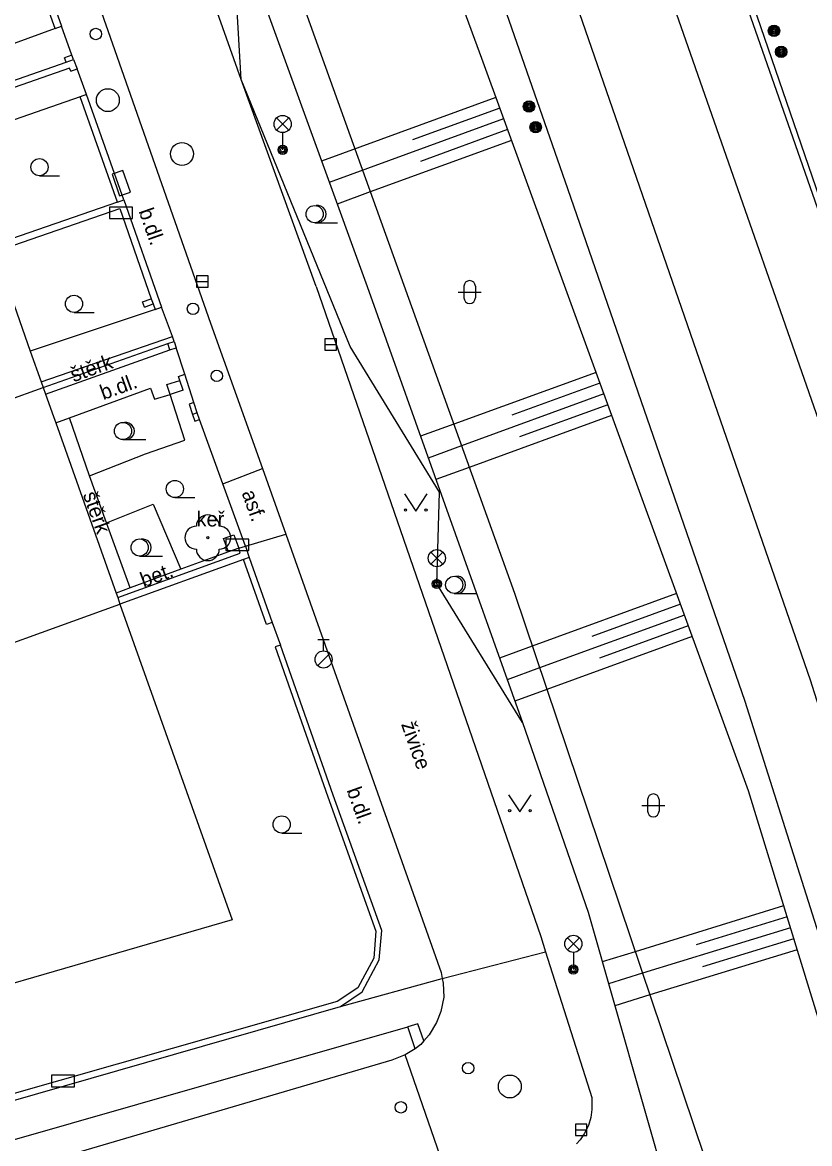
# Model space of a CAD drawing. Extents: x -596229 to -595156, y -1161237 to -1159376.
# Drawn here: x -595990.5 to -595956.1, y -1161017.34 to -1160968.34 of the extents above; entities that cross this region are included whole.
import ezdxf

# ---------------------------------------------------------------- set-up
doc = ezdxf.new("R2010")
doc.units = 0
for name, color, linetype in [('Level 22', 7, 'Continuous'), ('Level 24', 7, 'Continuous'), ('Level 25', 7, 'Continuous'), ('Level 27', 7, 'Continuous'), ('Level 28', 7, 'Continuous'), ('Level 33', 7, 'Continuous'), ('Level 36', 7, 'Continuous'), ('plynovod - povrch.  znaky - PRIS skut. velikost', 7, 'Continuous'), ('silnoproud - povrch.  znaky a  RIS  skut. velikost', 7, 'Continuous'), ('Specificka linie pasportu komunikaci', 7, 'Continuous'), ('TM - budovy zdene_ betonove - VP', 7, 'Continuous'), ('TM - CD - osa koleji', 7, 'Continuous'), ('TM - chodniky - VP', 7, 'Continuous'), ('TM - horni hrana svahu', 7, 'Continuous'), ('TM - hranice souvisleho porostu (skupiny stromu_ kere)', 7, 'Continuous'), ('TM - komunikace - VP', 7, 'Continuous'), ('TM - letecke snimky - pomocna linie', 7, 'Continuous'), ('TM - plot drateny_ kovovy - VP', 7, 'Continuous'), ('TM - podezdivka plotu - VP', 7, 'Continuous'), ('TM - popis povrchu', 7, 'Continuous'), ('TM - popis zelene', 7, 'Continuous'), ('TM - rozhrani mezi zpev. plochami mezi sebou - VP', 7, 'Continuous'), ('TM - rozhrani ploch obecne - VP', 7, 'Continuous'), ('TM - srafovani', 7, 'Continuous'), ('TM - vjezd na pozemek', 7, 'Continuous'), ('TM - zed operna - VP', 7, 'Continuous')]:
    doc.layers.add(name, color=color, linetype=linetype)

msp = doc.modelspace()

# ---------------------------------------------------------------- linework, layer by layer
at = {"layer": 'Level 22'}
msp.add_circle((-595982.4, -1160990.86), 0.05, dxfattribs=at)
for centre, start, end in [((-595982.4, -1160990.36), 0, 180), ((-595982.9, -1160990.86), 90, 270), ((-595981.9, -1160990.86), 270, 90), ((-595982.4, -1160991.36), 180, 0)]:
    msp.add_arc(centre, 0.5, start, end, dxfattribs=at)
at = {"layer": 'Level 24'}
for points in [[(-595985.784, -1160975.756), (-595986.118, -1160974.814), (-595986.589, -1160974.981), (-595986.255, -1160975.923)], [(-595986.698, -1160976.919), (-595985.698, -1160976.919), (-595985.698, -1160976.419), (-595986.698, -1160976.419)], [(-595981.608, -1160991.419), (-595980.608, -1160991.419), (-595980.608, -1160990.919), (-595981.608, -1160990.919)], [(-595989.228, -1161014.849), (-595988.228, -1161014.849), (-595988.228, -1161014.349), (-595989.228, -1161014.349)]]:
    msp.add_lwpolyline(points, close=True, dxfattribs=at)
at = {"layer": 'Level 25'}
for centre, radius in [((-595957.65, -1160968.71), 0.25), ((-595957.65, -1160968.71), 0.2), ((-595957.65, -1160968.71), 0.15), ((-595957.65, -1160968.71), 0.1), ((-595957.65, -1160968.71), 0.05), ((-595957.34, -1160969.63), 0.25), ((-595957.34, -1160969.63), 0.2), ((-595957.34, -1160969.63), 0.15), ((-595957.34, -1160969.63), 0.1), ((-595957.34, -1160969.63), 0.05), ((-595968.36, -1160972.02), 0.25), ((-595968.36, -1160972.02), 0.2), ((-595968.36, -1160972.02), 0.15), ((-595968.36, -1160972.02), 0.1), ((-595968.36, -1160972.02), 0.05), ((-595968.07, -1160972.92), 0.25), ((-595968.07, -1160972.92), 0.2), ((-595968.07, -1160972.92), 0.15), ((-595968.07, -1160972.92), 0.1), ((-595968.07, -1160972.92), 0.05)]:
    msp.add_circle(centre, radius, dxfattribs=at)
at = {"layer": 'Level 27'}
for p, q in [((-595982.89, -1160979.67), (-595982.39, -1160979.67)), ((-595977.28, -1160982.42), (-595976.78, -1160982.42)), ((-595966.33, -1161016.73), (-595965.83, -1161016.73))]:
    msp.add_line(p, q, dxfattribs=at)
for points in [[(-595982.89, -1160979.92), (-595982.39, -1160979.92), (-595982.39, -1160979.42), (-595982.89, -1160979.42)], [(-595977.28, -1160982.67), (-595976.78, -1160982.67), (-595976.78, -1160982.17), (-595977.28, -1160982.17)], [(-595966.33, -1161016.98), (-595965.83, -1161016.98), (-595965.83, -1161016.48), (-595966.33, -1161016.48)]]:
    msp.add_lwpolyline(points, close=True, dxfattribs=at)
for centre in [(-595986.77, -1160971.74), (-595983.53, -1160974.09), (-595969.2, -1161014.84)]:
    msp.add_circle(centre, 0.5, dxfattribs=at)
at = {"layer": 'Level 28'}
for p, q in [((-595977.59, -1160995.305), (-595977.09, -1160995.305)), ((-595977.34, -1160995.805), (-595977.34, -1160995.305)), ((-595977.598, -1160996.452), (-595977.068, -1160995.922))]:
    msp.add_line(p, q, dxfattribs=at)
for centre, radius in [((-595987.3, -1160968.85), 0.25), ((-595983.05, -1160980.86), 0.25), ((-595982.01, -1160983.79), 0.25), ((-595977.34, -1160996.18), 0.375), ((-595971.02, -1161014.04), 0.25), ((-595973.96, -1161015.75), 0.25)]:
    msp.add_circle(centre, radius, dxfattribs=at)
at = {"layer": 'Level 33'}
for p, q in [((-595979.395, -1160973.05), (-595978.865, -1160972.52)), ((-595979.395, -1160972.52), (-595978.865, -1160973.05)), ((-595979.13, -1160973.16), (-595979.13, -1160973.91)), ((-595972.655, -1160992.02), (-595972.125, -1160991.49)), ((-595972.655, -1160991.49), (-595972.125, -1160992.02)), ((-595972.39, -1160992.13), (-595972.39, -1160992.88)), ((-595966.685, -1161008.87), (-595966.155, -1161008.34)), ((-595966.685, -1161008.34), (-595966.155, -1161008.87)), ((-595966.42, -1161008.98), (-595966.42, -1161009.73))]:
    msp.add_line(p, q, dxfattribs=at)
for centre, radius in [((-595979.13, -1160972.785), 0.375), ((-595979.13, -1160973.91), 0.2), ((-595979.13, -1160973.91), 0.145), ((-595979.13, -1160973.91), 0.0876), ((-595972.39, -1160991.755), 0.375), ((-595972.39, -1160992.88), 0.2), ((-595972.39, -1160992.88), 0.145), ((-595972.39, -1160992.88), 0.0876), ((-595966.42, -1161008.605), 0.375), ((-595966.42, -1161009.73), 0.2), ((-595966.42, -1161009.73), 0.145), ((-595966.42, -1161009.73), 0.0876)]:
    msp.add_circle(centre, radius, dxfattribs=at)
at = {"layer": 'Level 36'}
for p, q in [((-595989.76, -1160975.045), (-595988.885, -1160975.045)), ((-595977.73, -1160977.095), (-595976.73, -1160977.095)), ((-595971.206, -1160979.876), (-595971.206, -1160980.376)), ((-595970.706, -1160979.876), (-595970.706, -1160980.376)), ((-595971.456, -1160980.126), (-595970.456, -1160980.126)), ((-595988.25, -1160981.015), (-595987.375, -1160981.015)), ((-595986.11, -1160986.575), (-595985.11, -1160986.575)), ((-595983.84, -1160989.105), (-595982.965, -1160989.105)), ((-595985.38, -1160991.665), (-595984.38, -1160991.665)), ((-595971.63, -1160993.295), (-595970.63, -1160993.295)), ((-595963.426, -1161002.556), (-595962.426, -1161002.556)), ((-595963.176, -1161002.306), (-595963.176, -1161002.806)), ((-595962.676, -1161002.306), (-595962.676, -1161002.806)), ((-595979.17, -1161003.765), (-595978.295, -1161003.765))]:
    msp.add_line(p, q, dxfattribs=at)
for points in [[(-595973.81, -1160988.95), (-595973.31, -1160989.7), (-595972.81, -1160988.95)], [(-595969.26, -1161002.09), (-595968.76, -1161002.84), (-595968.26, -1161002.09)]]:
    msp.add_lwpolyline(points, dxfattribs=at)
for centre, radius in [((-595989.76, -1160974.67), 0.375), ((-595977.73, -1160976.72), 0.375), ((-595988.25, -1160980.64), 0.375), ((-595986.11, -1160986.2), 0.375), ((-595983.84, -1160988.73), 0.375), ((-595973.76, -1160989.65), 0.05), ((-595972.861, -1160989.65), 0.05), ((-595985.38, -1160991.29), 0.375), ((-595971.63, -1160992.92), 0.375), ((-595979.17, -1161003.39), 0.375), ((-595969.21, -1161002.79), 0.05), ((-595968.311, -1161002.79), 0.05)]:
    msp.add_circle(centre, radius, dxfattribs=at)
for centre, radius, start, end in [((-595977.605, -1160976.72), 0.375, 260.4059, 99.5941), ((-595970.956, -1160979.876), 0.25, 0, 180), ((-595970.956, -1160980.376), 0.25, 180, 0), ((-595985.985, -1160986.2), 0.375, 260.4059, 99.5941), ((-595985.255, -1160991.29), 0.375, 260.4059, 99.5941), ((-595971.505, -1160992.92), 0.375, 260.4059, 99.5941), ((-595962.926, -1161002.306), 0.25, 0, 180), ((-595962.926, -1161002.806), 0.25, 180, 0)]:
    msp.add_arc(centre, radius, start, end, dxfattribs=at)
at = {"layer": 'plynovod - povrch.  znaky - PRIS skut. velikost'}
for points in [[(-595981.5, -1160991.48), (-595981.71, -1160990.89), (-595981.26, -1160990.73), (-595981.05, -1160991.32)], [(-595981.05, -1160991.32), (-595981.5, -1160991.48)]]:
    msp.add_lwpolyline(points, dxfattribs=at)
at = {"layer": 'silnoproud - povrch.  znaky a  RIS  skut. velikost'}
for points in [[(-595985.17, -1160980.78), (-595985.25, -1160980.55), (-595984.87, -1160980.42)], [(-595985.17, -1160980.78), (-595984.79, -1160980.64)], [(-595984.05, -1160984.6), (-595984.19, -1160984.17), (-595983.62, -1160983.99)], [(-595983.48, -1160984.42), (-595984.05, -1160984.6)], [(-595983.48, -1160984.42), (-595983.62, -1160983.99)], [(-595983.01, -1160984.95), (-595983.22, -1160985.02)], [(-595983.22, -1160985.02), (-595983.07, -1160985.47)], [(-595982.86, -1160985.4), (-595983.07, -1160985.47)], [(-595982.86, -1160985.4), (-595983.01, -1160984.95)], [(-595982.76, -1160985.7), (-595982.86, -1160985.4)], [(-595983.07, -1160985.47), (-595982.97, -1160985.77)], [(-595982.97, -1160985.77), (-595982.76, -1160985.7)]]:
    msp.add_lwpolyline(points, dxfattribs=at)
at = {"layer": 'Specificka linie pasportu komunikaci'}
for points in [[(-595994.23, -1160927.48), (-595992.71, -1160927.32), (-595969, -1160993.28), (-595960.25, -1161019.22), (-595962.24, -1161019.64)], [(-595972.16, -1161010.12), (-595967.64, -1161008.95)], [(-595976.6, -1161011.34), (-595972.16, -1161010.12)], [(-595972.961, -1161012.849), (-595973.22, -1161012.1), (-595973.66, -1161012.23)], [(-595971.74, -1161019.34), (-595973.78, -1161013.46)]]:
    msp.add_lwpolyline(points, dxfattribs=at)
at = {"layer": 'TM - budovy zdene_ betonove - VP'}
for points in [[(-595991.7, -1160978.36), (-595990.16, -1160982.71)], [(-595990.16, -1160982.71), (-595989.68, -1160984.05)], [(-595999.32, -1160987.79), (-595989.6, -1160984.29)], [(-595989.68, -1160984.05), (-595989.6, -1160984.29)], [(-595989.6, -1160984.29), (-595989.49, -1160984.59)], [(-595989.49, -1160984.59), (-595989.15, -1160985.56), (-595989.05, -1160985.84)], [(-595989.05, -1160985.84), (-595986.41, -1160993.28)], [(-595994.64, -1160996.79), (-595986.24, -1160993.76)], [(-595986.41, -1160993.28), (-595986.34, -1160993.47)], [(-595986.34, -1160993.47), (-595986.24, -1160993.76)], [(-595986.24, -1160993.76), (-595981.33, -1161007.56)], [(-595981.33, -1161007.56), (-595999.73, -1161012.89)]]:
    msp.add_lwpolyline(points, dxfattribs=at)
at = {"layer": 'TM - CD - osa koleji'}
for points in [[(-595932.77, -1161071.33), (-595933.49, -1161067.01), (-595933.75, -1161065.49), (-595936.27, -1161052.51), (-595940.76, -1161033.53), (-595944.99, -1161018.31), (-595952.18, -1160995.78), (-595964.08, -1160961.74), (-595973.9, -1160934.08), (-595976.55, -1160926.59), (-595979.47, -1160918.46), (-595984.79, -1160903.55)], [(-595936.88, -1161072.82), (-595937.21, -1161070.69), (-595937.44, -1161069.29), (-595940.48, -1161053.25), (-595950.32, -1161015.22), (-595956.06, -1160997.08), (-595967.71, -1160963.41), (-595977.71, -1160935.16), (-595980.4, -1160927.57), (-595983.25, -1160919.58), (-595988.9, -1160903.82)]]:
    msp.add_lwpolyline(points, dxfattribs=at)
at = {"layer": 'TM - chodniky - VP'}
for points in [[(-595989.49, -1160984.59), (-595984.06, -1160982.65)], [(-595983.68, -1160983.81), (-595983.4, -1160983.72)], [(-595983.62, -1160983.99), (-595983.68, -1160983.81)], [(-595983.01, -1160984.95), (-595983.4, -1160983.72)], [(-595988.45, -1160985.62), (-595984.9, -1160984.33), (-595984.73, -1160984.8), (-595984.05, -1160984.6)], [(-595989.05, -1160985.84), (-595988.45, -1160985.62)], [(-595981.75, -1160988.5), (-595982.76, -1160985.7)], [(-595980.76, -1160991.23), (-595981.75, -1160988.5)], [(-595994.27, -1161018.13), (-595973.66, -1161012.23)], [(-595973.33, -1161013.2), (-595973.66, -1161012.23)]]:
    msp.add_lwpolyline(points, dxfattribs=at)
at = {"layer": 'TM - horni hrana svahu'}
for points in [[(-595928.09, -1161069.64), (-595929.3, -1161064.73), (-595935.52, -1161039.74), (-595946.19, -1161003.54), (-595961.27, -1160959.66), (-595971.33, -1160931.82), (-595976.13, -1160918.19), (-595979.12, -1160909.99)], [(-595941.25, -1161074.4), (-595942.02, -1161067.63), (-595947.99, -1161037.04), (-595958.77, -1161001.92), (-595970.43, -1160969.92), (-595982.81, -1160936.27), (-595987.61, -1160921.95), (-595989.44, -1160911.67)]]:
    msp.add_lwpolyline(points, dxfattribs=at)
at = {"layer": 'TM - hranice souvisleho porostu (skupiny stromu_ kere)'}
for points in [[(-595980.94, -1160970.84), (-595981.37, -1160963.55)], [(-595968.65, -1160998.93), (-595972.39, -1160992.88), (-595972.28, -1160988.87), (-595976.18, -1160982.5), (-595980.94, -1160970.84)], [(-595987.57, -1160988.16), (-595985.13, -1160987.19), (-595983.4, -1160986.6), (-595984.05, -1160984.6)], [(-595986.83, -1160990.21), (-595984.79, -1160989.4), (-595983.58, -1160992.24)]]:
    msp.add_lwpolyline(points, dxfattribs=at)
at = {"layer": 'TM - komunikace - VP'}
for points in [[(-595980.94, -1160970.84), (-595987.96, -1160951.05)], [(-595987.74, -1160965.94), (-595982.28, -1160981.48), (-595980.01, -1160987.83)], [(-595977.67, -1160979.88), (-595980.94, -1160970.84)], [(-595977.67, -1160979.88), (-595967.85, -1161008.29), (-595967.64, -1161008.95)], [(-595980.01, -1160987.83), (-595978.99, -1160990.7)], [(-595978.99, -1160990.7), (-595972.2, -1161009.86)], [(-595967.64, -1161008.95), (-595965.62, -1161015.32)], [(-595972.2, -1161009.86), (-595972.16, -1161010.12)], [(-595972.16, -1161010.12), (-595972.12, -1161010.33), (-595972.09, -1161010.94), (-595972.21, -1161011.56), (-595972.4, -1161012.05), (-595972.73, -1161012.58), (-595972.96, -1161012.85)], [(-595972.96, -1161012.85), (-595973.09, -1161013), (-595973.33, -1161013.2)], [(-595973.33, -1161013.2), (-595973.78, -1161013.46)], [(-595974.35, -1161013.69), (-595993.94, -1161019.45)], [(-595973.78, -1161013.46), (-595974.35, -1161013.69)], [(-595965.62, -1161015.32), (-595965.61, -1161015.85), (-595965.66, -1161016.2), (-595965.76, -1161016.55), (-595965.95, -1161016.91), (-595966.13, -1161017.17), (-595966.28, -1161017.35)]]:
    msp.add_lwpolyline(points, dxfattribs=at)
at = {"layer": 'TM - letecke snimky - pomocna linie'}
for points in [[(-595979.56, -1160910.15), (-595967.22, -1160943.92), (-595961.92, -1160958.85), (-595957.05, -1160972.76), (-595949.32, -1160994.87), (-595945.55, -1161006.67), (-595942.1, -1161017.51), (-595939.81, -1161025.75), (-595937.87, -1161032.73), (-595937.84, -1161032.84), (-595935.68, -1161041.99)], [(-595935.28, -1161154.01), (-595934.88, -1161132.37), (-595935.7, -1161110.63), (-595937.07, -1161090.96), (-595937.08, -1161090.83), (-595937.12, -1161090.49), (-595939.22, -1161077.22), (-595939.35, -1161076.39), (-595939.84, -1161073.28), (-595940.17, -1161071.16), (-595940.39, -1161069.81), (-595943.41, -1161053.91), (-595953.2, -1161016.05), (-595958.91, -1160998.02), (-595966.66, -1160975.62), (-595989.01, -1160911.5)], [(-595989.08, -1160968.61), (-595994.47, -1160970.58)], [(-595987.98, -1160971.6), (-595993.43, -1160973.49)], [(-595984.7, -1160980.89), (-595990.16, -1160982.71)]]:
    msp.add_lwpolyline(points, dxfattribs=at)
at = {"layer": 'TM - plot drateny_ kovovy - VP'}
for points in [[(-595989.08, -1160968.61), (-595989.76, -1160966.7)], [(-595988.59, -1160970.08), (-595988.67, -1160969.89)], [(-595988.39, -1160970.48), (-595988.44, -1160970.35), (-595993.88, -1160972.24)], [(-595986.35, -1160976.2), (-595987.98, -1160971.6)], [(-595991.7, -1160978.36), (-595986.25, -1160976.48), (-595984.87, -1160980.42)], [(-595984.87, -1160980.42), (-595984.79, -1160980.64)], [(-595984.79, -1160980.64), (-595984.7, -1160980.89)], [(-595989.68, -1160984.05), (-595983.94, -1160982.07)], [(-595984.06, -1160982.65), (-595984.15, -1160982.38)], [(-595986.34, -1160993.47), (-595980.98, -1160991.54), (-595981.05, -1160991.32)], [(-595979.83, -1160994.65), (-595980.84, -1160991.82)], [(-595979.46, -1160995.63), (-595977.16, -1161002.19), (-595975.05, -1161008.05), (-595975.15, -1161009.24)], [(-595975.15, -1161009.24), (-595975.84, -1161010.53), (-595976.74, -1161011.13)], [(-595976.74, -1161011.13), (-595998.5, -1161017.32)]]:
    msp.add_lwpolyline(points, dxfattribs=at)
at = {"layer": 'TM - podezdivka plotu - VP'}
for points in [[(-595989.47, -1160966.61), (-595988.8, -1160968.51)], [(-595989.08, -1160968.61), (-595988.8, -1160968.51)], [(-595993.98, -1160971.96), (-595988.59, -1160970.08)], [(-595988.34, -1160969.78), (-595988.67, -1160969.89)], [(-595988.59, -1160970.08), (-595988.27, -1160969.97)], [(-595988.27, -1160969.97), (-595988.34, -1160969.78)], [(-595988.27, -1160969.97), (-595988.11, -1160970.37)], [(-595988.39, -1160970.48), (-595988.11, -1160970.37)], [(-595987.7, -1160971.5), (-595987.98, -1160971.6)], [(-595986.07, -1160976.1), (-595987.7, -1160971.5)], [(-595986.35, -1160976.2), (-595986.07, -1160976.1)], [(-595986.07, -1160976.1), (-595984.42, -1160980.79)], [(-595986.35, -1160976.2), (-595991.8, -1160978.08)], [(-595984.7, -1160980.89), (-595984.42, -1160980.79)], [(-595989.6, -1160984.29), (-595984.15, -1160982.38)], [(-595984.15, -1160982.38), (-595983.87, -1160982.29)], [(-595983.87, -1160982.29), (-595983.94, -1160982.07)], [(-595983.87, -1160982.29), (-595983.78, -1160982.56)], [(-595984.06, -1160982.65), (-595983.78, -1160982.56)], [(-595981.05, -1160991.32), (-595980.76, -1160991.23)], [(-595980.76, -1160991.23), (-595980.6, -1160991.73)], [(-595980.6, -1160991.73), (-595980.84, -1160991.82)], [(-595980.6, -1160991.73), (-595979.59, -1160994.57)], [(-595980.84, -1160991.82), (-595986.24, -1160993.76)], [(-595979.59, -1160994.57), (-595979.83, -1160994.65)], [(-595979.22, -1160995.55), (-595979.46, -1160995.63)], [(-595976.6, -1161011.34), (-595975.65, -1161010.7), (-595974.91, -1161009.31), (-595974.8, -1161008.02), (-595976.92, -1161002.11), (-595979.22, -1160995.55)], [(-595998.42, -1161017.61), (-595976.6, -1161011.34)]]:
    msp.add_lwpolyline(points, dxfattribs=at)
at = {"layer": 'TM - rozhrani mezi zpev. plochami mezi sebou - VP'}
for points in [[(-595983.4, -1160983.72), (-595983.78, -1160982.56)], [(-595981.75, -1160988.5), (-595980.01, -1160987.83)], [(-595980.76, -1160991.23), (-595978.99, -1160990.7)]]:
    msp.add_lwpolyline(points, dxfattribs=at)
at = {"layer": 'TM - rozhrani ploch obecne - VP'}
for points in [[(-595987.57, -1160988.16), (-595988.45, -1160985.62)], [(-595986.83, -1160990.21), (-595987.57, -1160988.16)], [(-595985.8, -1160993.05), (-595986.83, -1160990.21)], [(-595981.5, -1160991.48), (-595983.58, -1160992.24)], [(-595983.58, -1160992.24), (-595985.8, -1160993.05)], [(-595985.8, -1160993.05), (-595986.41, -1160993.28)]]:
    msp.add_lwpolyline(points, dxfattribs=at)
at = {"layer": 'TM - srafovani'}
for points in [[(-595969.81, -1160971.62), (-595977.43, -1160974.4)], [(-595969.64, -1160972.09), (-595973.45, -1160973.48)], [(-595969.47, -1160972.56), (-595977.09, -1160975.34)], [(-595969.3, -1160973.03), (-595973.11, -1160974.42)], [(-595969.12, -1160973.5), (-595975.3, -1160975.75), (-595976.75, -1160976.28)], [(-595965.43, -1160983.64), (-595971.65, -1160985.9), (-595973.11, -1160986.43)], [(-595965.26, -1160984.11), (-595969.11, -1160985.51)], [(-595965.09, -1160984.58), (-595971.31, -1160986.85), (-595972.77, -1160987.38)], [(-595964.92, -1160985.05), (-595968.78, -1160986.45)], [(-595964.75, -1160985.52), (-595970.97, -1160987.79), (-595972.43, -1160988.32)], [(-595961.91, -1160993.3), (-595968.22, -1160995.6), (-595969.65, -1160996.12)], [(-595961.57, -1160994.24), (-595967.9, -1160996.55), (-595969.31, -1160997.07)], [(-595961.74, -1160993.77), (-595965.62, -1160995.18)], [(-595961.4, -1160994.71), (-595965.28, -1160996.12)], [(-595961.23, -1160995.18), (-595967.58, -1160997.5), (-595968.98, -1160998.01)], [(-595957.23, -1161006.95), (-595963.72, -1161008.95), (-595965.16, -1161009.39)], [(-595957.08, -1161007.43), (-595961.05, -1161008.65)], [(-595956.93, -1161007.91), (-595963.4, -1161009.89), (-595964.89, -1161010.35)], [(-595956.78, -1161008.39), (-595960.77, -1161009.61)], [(-595956.64, -1161008.87), (-595963.08, -1161010.84), (-595964.61, -1161011.31)]]:
    msp.add_lwpolyline(points, dxfattribs=at)
at = {"layer": 'TM - vjezd na pozemek'}
for points in [[(-595988.34, -1160969.78), (-595988.8, -1160968.51)], [(-595987.7, -1160971.5), (-595988.11, -1160970.37)], [(-595983.94, -1160982.07), (-595984.42, -1160980.79)], [(-595979.59, -1160994.57), (-595979.22, -1160995.55)]]:
    msp.add_lwpolyline(points, dxfattribs=at)
at = {"layer": 'TM - zed operna - VP'}
for points in [[(-595981.37, -1160963.55), (-595975.44, -1160979.89), (-595968.65, -1160998.93)], [(-595968.65, -1160998.93), (-595965.78, -1161007.22), (-595962.24, -1161019.64)]]:
    msp.add_lwpolyline(points, dxfattribs=at)

# ---------------------------------------------------------------- texts
at = {"layer": 'TM - popis povrchu'}
for s, rotation, p in [('b.dl.', 289.3825, (-595985.43, -1160976.59)), ('štěrk', 19.6388, (-595988.27, -1160984.07)), ('b.dl.', 19.9702, (-595986.97, -1160984.85)), ('štěrk', 289.5367, (-595987.87, -1160988.97)), ('asf.', 289.6817, (-595980.93, -1160988.9)), ('bet.', 20.0715, (-595985.21, -1160993.04)), ('živice', 289.4991, (-595973.96, -1160999.01)), ('b.dl.', 289.7336, (-595976.34, -1161001.89))]:
    msp.add_text(s, height=0.65, rotation=rotation, dxfattribs=at).set_placement(p)
at = {"layer": 'TM - popis zelene'}
msp.add_text('keř', height=0.65, dxfattribs=at).set_placement((-595982.89, -1160990.37))

doc.saveas('drawing.dxf')
